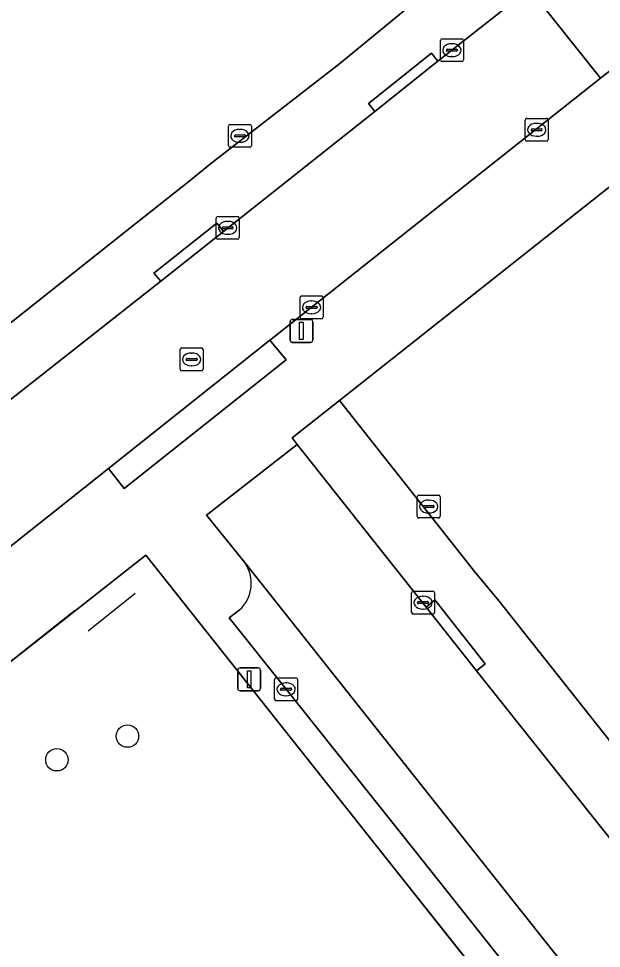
# Model space of a CAD drawing. Extents: x 164148 to 165261, y 382513 to 383432.
# Drawn here: x 165045.77 to 165071.18, y 382677.16 to 382717.7 of the extents above; entities that cross this region are included whole.
import ezdxf

# ---------------------------------------------------------------- set-up
doc = ezdxf.new("R2010")
doc.units = 0
for name, color, linetype in [('IMGEO_Boom', 7, 'Continuous'), ('IMGEO_Erf', 7, 'Continuous'), ('IMGEO_Hek', 7, 'Continuous'), ('IMGEO_Kolk', 7, 'Continuous'), ('IMGEO_Lichtmast', 7, 'Continuous'), ('IMGEO_Parkeervlak_open', 7, 'Continuous'), ('IMGEO_Rijbaan_lokaal_open', 7, 'Continuous'), ('IMGEO_Rioolput', 7, 'Continuous'), ('IMGEO_Voetpad_open', 7, 'Continuous')]:
    doc.layers.add(name, color=color, linetype=linetype)

msp = doc.modelspace()

# ---------------------------------------------------------------- linework, layer by layer
at = {"layer": 'IMGEO_Boom'}
for centre in [(165050.516, 382686.42), (165047.441, 382685.389)]:
    msp.add_circle(centre, 0.489, dxfattribs=at)
at = {"layer": 'IMGEO_Erf'}
for points in [[(165042.338, 382701.99), (165050.272, 382708.293), (165053.267, 382710.654), (165054.138, 382711.367), (165059.775, 382715.747), (165062.79, 382718.219)], [(165093.482, 382684.375), (165089.124, 382689.853), (165088.501, 382690.636), (165091.611, 382693.11), (165087.241, 382698.644), (165085.217, 382697.034), (165084.557, 382697.864), (165082.305, 382696.105), (165079.302, 382699.95), (165081.512, 382701.693), (165081.493, 382701.717), (165083.519, 382703.328), (165079.143, 382708.794), (165077.124, 382707.196), (165073.408, 382711.854), (165059.758, 382701.057), (165065.705, 382693.524), (165066.664, 382692.376), (165073.858, 382683.295), (165074.635, 382682.375), (165075.887, 382680.752), (165081.755, 382673.387)]]:
    msp.add_lwpolyline(points, dxfattribs=at)
at = {"layer": 'IMGEO_Hek'}
for points in [[(165051.325, 382694.304), (165050.169, 382693.397)], [(165073.66, 382666.181), (165051.325, 382694.304)], [(165050.857, 382692.633), (165048.808, 382690.999)], [(165048.206, 382691.883), (165045.092, 382689.41)]]:
    msp.add_lwpolyline(points, dxfattribs=at)
at = {"layer": 'IMGEO_Kolk'}
for p, q in [((165064.162, 382715.899), (165064.162, 382716.751)), ((165064.237, 382716.825), (165065.089, 382716.825)), ((165064.65, 382716.605), (165064.675, 382716.605)), ((165065.163, 382716.751), (165065.163, 382715.899)), ((165064.421, 382716.319), (165064.421, 382716.331)), ((165064.859, 382716.282), (165064.461, 382716.282)), ((165064.464, 382716.368), (165064.862, 382716.368)), ((165064.905, 382716.331), (165064.905, 382716.319)), ((165065.089, 382715.825), (165064.237, 382715.825)), ((165064.673, 382716.045), (165064.648, 382716.045)), ((165067.934, 382713.353), (165068.786, 382713.353)), ((165054.919, 382712.164), (165054.919, 382713.016)), ((165054.994, 382713.09), (165055.846, 382713.09)), ((165055.92, 382713.016), (165055.92, 382712.164)), ((165067.859, 382712.427), (165067.859, 382713.279)), ((165068.347, 382713.133), (165068.372, 382713.133)), ((165068.86, 382713.279), (165068.86, 382712.427)), ((165055.178, 382712.584), (165055.178, 382712.596)), ((165055.616, 382712.547), (165055.218, 382712.547)), ((165055.221, 382712.633), (165055.619, 382712.633)), ((165055.407, 382712.87), (165055.432, 382712.87)), ((165055.662, 382712.596), (165055.662, 382712.584)), ((165068.118, 382712.847), (165068.118, 382712.859)), ((165068.556, 382712.81), (165068.158, 382712.81)), ((165068.161, 382712.896), (165068.559, 382712.896)), ((165068.37, 382712.573), (165068.345, 382712.573)), ((165068.602, 382712.859), (165068.602, 382712.847)), ((165055.43, 382712.31), (165055.405, 382712.31)), ((165068.786, 382712.353), (165067.934, 382712.353)), ((165055.846, 382712.09), (165054.994, 382712.09)), ((165054.389, 382708.153), (165054.389, 382709.005)), ((165054.464, 382709.079), (165055.316, 382709.079)), ((165055.39, 382709.005), (165055.39, 382708.153)), ((165054.648, 382708.573), (165054.648, 382708.585)), ((165055.086, 382708.536), (165054.688, 382708.536)), ((165054.691, 382708.622), (165055.089, 382708.622)), ((165054.877, 382708.859), (165054.902, 382708.859)), ((165055.132, 382708.585), (165055.132, 382708.573)), ((165054.9, 382708.299), (165054.875, 382708.299)), ((165055.316, 382708.079), (165054.464, 382708.079)), ((165058.043, 382704.685), (165058.043, 382705.537)), ((165058.118, 382705.611), (165058.97, 382705.611)), ((165058.531, 382705.391), (165058.556, 382705.391)), ((165059.044, 382705.537), (165059.044, 382704.685)), ((165058.302, 382705.105), (165058.302, 382705.117)), ((165058.74, 382705.068), (165058.342, 382705.068)), ((165058.345, 382705.154), (165058.743, 382705.154)), ((165058.786, 382705.117), (165058.786, 382705.105)), ((165058.97, 382704.611), (165058.118, 382704.611)), ((165058.554, 382704.831), (165058.529, 382704.831)), ((165063.152, 382696.003), (165063.152, 382696.855)), ((165063.227, 382696.929), (165064.079, 382696.929)), ((165064.153, 382696.855), (165064.153, 382696.003)), ((165063.411, 382696.423), (165063.411, 382696.435)), ((165063.849, 382696.386), (165063.451, 382696.386)), ((165063.454, 382696.472), (165063.852, 382696.472)), ((165063.64, 382696.709), (165063.665, 382696.709)), ((165063.895, 382696.435), (165063.895, 382696.423)), ((165064.079, 382695.929), (165063.227, 382695.929)), ((165063.663, 382696.149), (165063.638, 382696.149)), ((165062.98, 382692.74), (165063.832, 382692.74)), ((165062.905, 382691.814), (165062.905, 382692.666)), ((165063.207, 382692.283), (165063.605, 382692.283)), ((165063.393, 382692.52), (165063.418, 382692.52)), ((165063.906, 382692.666), (165063.906, 382691.814)), ((165063.164, 382692.234), (165063.164, 382692.246)), ((165063.602, 382692.197), (165063.204, 382692.197)), ((165063.416, 382691.96), (165063.391, 382691.96)), ((165063.648, 382692.246), (165063.648, 382692.234)), ((165063.832, 382691.74), (165062.98, 382691.74)), ((165056.933, 382688.036), (165056.933, 382688.888)), ((165057.008, 382688.962), (165057.86, 382688.962)), ((165057.421, 382688.742), (165057.446, 382688.742)), ((165057.934, 382688.888), (165057.934, 382688.036)), ((165057.192, 382688.456), (165057.192, 382688.468)), ((165057.63, 382688.419), (165057.232, 382688.419)), ((165057.235, 382688.505), (165057.633, 382688.505)), ((165057.676, 382688.468), (165057.676, 382688.456)), ((165057.86, 382687.962), (165057.008, 382687.962)), ((165057.444, 382688.182), (165057.419, 382688.182))]:
    msp.add_line(p, q, dxfattribs=at)
for points in [[(165064.162, 382715.899), (165064.162, 382716.751)], [(165064.237, 382716.825), (165065.089, 382716.825)], [(165065.163, 382716.751), (165065.163, 382715.899)], [(165065.089, 382715.825), (165064.237, 382715.825)], [(165067.934, 382713.353), (165068.786, 382713.353)], [(165054.919, 382712.164), (165054.919, 382713.016)], [(165054.994, 382713.09), (165055.846, 382713.09)], [(165055.92, 382713.016), (165055.92, 382712.164)], [(165067.859, 382712.427), (165067.859, 382713.279)], [(165068.86, 382713.279), (165068.86, 382712.427)], [(165068.786, 382712.353), (165067.934, 382712.353)], [(165055.846, 382712.09), (165054.994, 382712.09)], [(165054.389, 382708.153), (165054.389, 382709.005)], [(165054.464, 382709.079), (165055.316, 382709.079)], [(165055.39, 382709.005), (165055.39, 382708.153)], [(165055.316, 382708.079), (165054.464, 382708.079)], [(165058.043, 382704.685), (165058.043, 382705.537)], [(165058.118, 382705.611), (165058.97, 382705.611)], [(165059.044, 382705.537), (165059.044, 382704.685)], [(165058.97, 382704.611), (165058.118, 382704.611)], [(165063.152, 382696.003), (165063.152, 382696.855)], [(165063.227, 382696.929), (165064.079, 382696.929)], [(165064.153, 382696.855), (165064.153, 382696.003)], [(165064.079, 382695.929), (165063.227, 382695.929)], [(165062.98, 382692.74), (165063.832, 382692.74)], [(165062.905, 382691.814), (165062.905, 382692.666)], [(165063.906, 382692.666), (165063.906, 382691.814)], [(165063.832, 382691.74), (165062.98, 382691.74)], [(165056.933, 382688.036), (165056.933, 382688.888)], [(165057.008, 382688.962), (165057.86, 382688.962)], [(165057.934, 382688.888), (165057.934, 382688.036)], [(165057.86, 382687.962), (165057.008, 382687.962)]]:
    msp.add_lwpolyline(points, dxfattribs=at)
for centre, radius, start, end in [((165064.239, 382716.749), 0.0765, 91.552, 178.448), ((165064.239, 382716.749), 0.0765, 91.552, 178.448), ((165065.087, 382716.749), 0.0765, 1.552, 88.448), ((165065.087, 382716.749), 0.0765, 1.552, 88.448), ((165064.461, 382716.328), 0.0403, 85.8775, 175.7526), ((165064.458, 382716.318), 0.0366, 178.938, 274.7102), ((165064.862, 382716.325), 0.043, 264.8664, 352.4533), ((165064.866, 382716.33), 0.0386, 1.7309, 96.639), ((165064.239, 382715.901), 0.0765, 181.552, 268.448), ((165064.239, 382715.901), 0.0765, 181.552, 268.448), ((165065.087, 382715.901), 0.0765, 271.552, 358.448), ((165065.087, 382715.901), 0.0765, 271.552, 358.448), ((165067.936, 382713.277), 0.0765, 91.552, 178.448), ((165067.936, 382713.277), 0.0765, 91.552, 178.448), ((165068.784, 382713.277), 0.0765, 1.552, 88.448), ((165068.784, 382713.277), 0.0765, 1.552, 88.448), ((165054.996, 382713.014), 0.0765, 91.552, 178.448), ((165054.996, 382713.014), 0.0765, 91.552, 178.448), ((165055.844, 382713.014), 0.0765, 1.552, 88.448), ((165055.844, 382713.014), 0.0765, 1.552, 88.448), ((165055.218, 382712.593), 0.0403, 85.8775, 175.7526), ((165055.215, 382712.583), 0.0366, 178.938, 274.7102), ((165055.619, 382712.59), 0.043, 264.8664, 352.4533), ((165055.623, 382712.595), 0.0386, 1.7309, 96.639), ((165068.158, 382712.856), 0.0403, 85.8775, 175.7526), ((165068.155, 382712.846), 0.0366, 178.938, 274.7102), ((165068.559, 382712.853), 0.043, 264.8664, 352.4533), ((165068.563, 382712.858), 0.0386, 1.7309, 96.639), ((165054.996, 382712.166), 0.0765, 181.552, 268.448), ((165054.996, 382712.166), 0.0765, 181.552, 268.448), ((165055.844, 382712.166), 0.0765, 271.552, 358.448), ((165055.844, 382712.166), 0.0765, 271.552, 358.448), ((165067.936, 382712.429), 0.0765, 181.552, 268.448), ((165067.936, 382712.429), 0.0765, 181.552, 268.448), ((165068.784, 382712.429), 0.0765, 271.552, 358.448), ((165068.784, 382712.429), 0.0765, 271.552, 358.448), ((165054.466, 382709.003), 0.0765, 91.552, 178.448), ((165054.466, 382709.003), 0.0765, 91.552, 178.448), ((165055.314, 382709.003), 0.0765, 1.552, 88.448), ((165055.314, 382709.003), 0.0765, 1.552, 88.448), ((165054.688, 382708.582), 0.0403, 85.8775, 175.7526), ((165054.685, 382708.572), 0.0366, 178.938, 274.7102), ((165055.089, 382708.579), 0.043, 264.8664, 352.4533), ((165055.093, 382708.584), 0.0386, 1.7309, 96.639), ((165054.466, 382708.155), 0.0765, 181.552, 268.448), ((165054.466, 382708.155), 0.0765, 181.552, 268.448), ((165055.314, 382708.155), 0.0765, 271.552, 358.448), ((165055.314, 382708.155), 0.0765, 271.552, 358.448), ((165058.12, 382705.535), 0.0765, 91.552, 178.448), ((165058.12, 382705.535), 0.0765, 91.552, 178.448), ((165058.968, 382705.535), 0.0765, 1.552, 88.448), ((165058.968, 382705.535), 0.0765, 1.552, 88.448), ((165058.342, 382705.114), 0.0403, 85.8775, 175.7526), ((165058.339, 382705.104), 0.0366, 178.938, 274.7102), ((165058.743, 382705.111), 0.043, 264.8664, 352.4533), ((165058.747, 382705.116), 0.0386, 1.7309, 96.639), ((165058.12, 382704.687), 0.0765, 181.552, 268.448), ((165058.12, 382704.687), 0.0765, 181.552, 268.448), ((165058.968, 382704.687), 0.0765, 271.552, 358.448), ((165058.968, 382704.687), 0.0765, 271.552, 358.448), ((165063.229, 382696.853), 0.0765, 91.552, 178.448), ((165063.229, 382696.853), 0.0765, 91.552, 178.448), ((165064.077, 382696.853), 0.0765, 1.552, 88.448), ((165064.077, 382696.853), 0.0765, 1.552, 88.448), ((165063.451, 382696.432), 0.0403, 85.8775, 175.7526), ((165063.448, 382696.422), 0.0366, 178.938, 274.7102), ((165063.852, 382696.429), 0.043, 264.8664, 352.4533), ((165063.856, 382696.434), 0.0386, 1.7309, 96.639), ((165063.229, 382696.005), 0.0765, 181.552, 268.448), ((165063.229, 382696.005), 0.0765, 181.552, 268.448), ((165064.077, 382696.005), 0.0765, 271.552, 358.448), ((165064.077, 382696.005), 0.0765, 271.552, 358.448), ((165062.982, 382692.664), 0.0765, 91.552, 178.448), ((165062.982, 382692.664), 0.0765, 91.552, 178.448), ((165063.83, 382692.664), 0.0765, 1.552, 88.448), ((165063.83, 382692.664), 0.0765, 1.552, 88.448), ((165063.204, 382692.243), 0.0403, 85.8775, 175.7526), ((165063.609, 382692.245), 0.0386, 1.7309, 96.639), ((165063.201, 382692.233), 0.0366, 178.938, 274.7102), ((165063.605, 382692.24), 0.043, 264.8664, 352.4533), ((165062.982, 382691.816), 0.0765, 181.552, 268.448), ((165062.982, 382691.816), 0.0765, 181.552, 268.448), ((165063.83, 382691.816), 0.0765, 271.552, 358.448), ((165063.83, 382691.816), 0.0765, 271.552, 358.448), ((165057.01, 382688.886), 0.0765, 91.552, 178.448), ((165057.01, 382688.886), 0.0765, 91.552, 178.448), ((165057.858, 382688.886), 0.0765, 1.552, 88.448), ((165057.858, 382688.886), 0.0765, 1.552, 88.448), ((165057.232, 382688.465), 0.0403, 85.8775, 175.7526), ((165057.229, 382688.455), 0.0366, 178.938, 274.7102), ((165057.633, 382688.462), 0.043, 264.8664, 352.4533), ((165057.637, 382688.467), 0.0386, 1.7309, 96.639), ((165057.01, 382688.038), 0.0765, 181.552, 268.448), ((165057.01, 382688.038), 0.0765, 181.552, 268.448), ((165057.858, 382688.038), 0.0765, 271.552, 358.448), ((165057.858, 382688.038), 0.0765, 271.552, 358.448)]:
    msp.add_arc(centre, radius, start, end, dxfattribs=at)
for centre, major_axis, ratio, start_param, end_param in [((165064.649, 382716.325), (-0.387, 0.002), 0.722429, 4.712389, 7.853982), ((165064.674, 382716.325), (-0.39, 0.002), 0.717154, 1.570796, 4.712389), ((165068.346, 382712.853), (-0.387, 0.002), 0.722429, 4.712389, 7.853982), ((165068.371, 382712.853), (-0.39, 0.002), 0.717154, 1.570796, 4.712389), ((165055.406, 382712.59), (-0.387, 0.002), 0.722429, 4.712389, 7.853982), ((165055.431, 382712.59), (-0.39, 0.002), 0.717154, 1.570796, 4.712389), ((165054.876, 382708.579), (-0.387, 0.002), 0.722429, 4.712389, 7.853982), ((165054.901, 382708.579), (-0.39, 0.002), 0.717154, 1.570796, 4.712389), ((165058.53, 382705.111), (-0.387, 0.002), 0.722429, 4.712389, 7.853982), ((165058.555, 382705.111), (-0.39, 0.002), 0.717154, 1.570796, 4.712389), ((165063.639, 382696.429), (-0.387, 0.002), 0.722429, 4.712389, 7.853982), ((165063.664, 382696.429), (-0.39, 0.002), 0.717154, 1.570796, 4.712389), ((165063.392, 382692.24), (-0.387, 0.002), 0.722429, 4.712389, 7.853982), ((165063.417, 382692.24), (-0.39, 0.002), 0.717154, 1.570796, 4.712389), ((165057.42, 382688.462), (-0.387, 0.002), 0.722429, 4.712389, 7.853982), ((165057.445, 382688.462), (-0.39, 0.002), 0.717154, 1.570796, 4.712389)]:
    msp.add_ellipse(centre, major_axis=major_axis, ratio=ratio, start_param=start_param, end_param=end_param, dxfattribs=at)
at = {"layer": 'IMGEO_Lichtmast'}
for p, q in [((165057.605, 382703.687), (165057.605, 382704.487)), ((165057.605, 382704.487), (165057.605, 382703.687)), ((165057.705, 382704.587), (165058.495, 382704.587)), ((165058.495, 382704.587), (165057.705, 382704.587)), ((165058.595, 382704.487), (165058.595, 382703.687)), ((165058.595, 382703.687), (165058.595, 382704.487)), ((165058.495, 382703.587), (165057.705, 382703.587)), ((165057.705, 382703.587), (165058.495, 382703.587)), ((165055.327, 382688.496), (165055.327, 382689.296)), ((165055.327, 382689.296), (165055.327, 382688.496)), ((165055.427, 382689.396), (165056.217, 382689.396)), ((165056.217, 382689.396), (165055.427, 382689.396)), ((165056.317, 382689.296), (165056.317, 382688.496)), ((165056.317, 382688.496), (165056.317, 382689.296)), ((165056.217, 382688.396), (165055.427, 382688.396)), ((165055.427, 382688.396), (165056.217, 382688.396))]:
    msp.add_line(p, q, dxfattribs=at)
for points in [[(165058.025, 382704.462), (165058.175, 382704.462), (165058.175, 382703.712), (165058.025, 382703.712), (165058.025, 382704.462)], [(165055.747, 382689.271), (165055.897, 382689.271), (165055.897, 382688.521), (165055.747, 382688.521), (165055.747, 382689.271)]]:
    msp.add_lwpolyline(points, dxfattribs=at)
for centre, start, end in [((165057.705, 382704.487), 90, 180), ((165057.705, 382704.487), 90, 180), ((165058.495, 382704.487), 0, 90), ((165058.495, 382704.487), 360, 90), ((165057.705, 382703.687), 180, 270), ((165057.705, 382703.687), 180, 270), ((165058.495, 382703.687), 270, 0), ((165058.495, 382703.687), 270, 0), ((165055.427, 382689.296), 90, 180), ((165055.427, 382689.296), 90, 180), ((165056.217, 382689.296), 0, 90), ((165056.217, 382689.296), 360, 90), ((165055.427, 382688.496), 180, 270), ((165055.427, 382688.496), 180, 270), ((165056.217, 382688.496), 270, 0), ((165056.217, 382688.496), 270, 0)]:
    msp.add_arc(centre, 0.1, start, end, dxfattribs=at)
at = {"layer": 'IMGEO_Parkeervlak_open'}
for points in [[(165087.603, 382653.674), (165055.619, 382693.999)], [(165055.392, 382691.914), (165054.956, 382691.576), (165057.434, 382688.462), (165063.011, 382681.455), (165073.454, 382668.304), (165085.135, 382653.565), (165085.456, 382653.833)]]:
    msp.add_lwpolyline(points, dxfattribs=at)
msp.add_arc((165054.348, 382693.083), 1.567, 311.7793, 35.7937, dxfattribs=at)
at = {"layer": 'IMGEO_Rijbaan_lokaal_open'}
for points in [[(165070.326, 382720.823), (165068.964, 382719.723), (165068.052, 382719.004), (165071.148, 382715.105), (165072.302, 382716.019)], [(165045.032, 382694.379), (165049.696, 382698.089), (165056.732, 382703.684), (165056.914, 382703.829), (165071.148, 382715.105), (165068.052, 382719.004), (165064.046, 382715.846), (165061.298, 382713.647), (165054.7, 382708.416), (165051.974, 382706.255), (165044.423, 382700.329), (165041.732, 382698.161)]]:
    msp.add_lwpolyline(points, dxfattribs=at)
msp.add_lwpolyline([(165073.847, 382679.063), (165071.991, 382681.417), (165065.738, 382689.266), (165063.541, 382692.045), (165057.914, 382699.133), (165053.969, 382696.057), (165055.619, 382693.999), (165087.603, 382653.674), (165093.694, 382646.012), (165097.599, 382649.163), (165095.387, 382651.966), (165090.017, 382658.707), (165087.792, 382661.503), (165081.899, 382668.905), (165079.715, 382671.663)], close=True, dxfattribs=at)
at = {"layer": 'IMGEO_Rioolput'}
for p, q in [((165052.813, 382702.416), (165052.813, 382703.268)), ((165052.888, 382703.342), (165053.74, 382703.342)), ((165053.814, 382703.268), (165053.814, 382702.416)), ((165053.072, 382702.836), (165053.072, 382702.848)), ((165053.115, 382702.885), (165053.513, 382702.885)), ((165053.301, 382703.122), (165053.326, 382703.122)), ((165053.556, 382702.848), (165053.556, 382702.836)), ((165053.51, 382702.799), (165053.112, 382702.799)), ((165053.324, 382702.562), (165053.299, 382702.562)), ((165053.74, 382702.342), (165052.888, 382702.342))]:
    msp.add_line(p, q, dxfattribs=at)
for points in [[(165052.813, 382702.416), (165052.813, 382703.268)], [(165052.888, 382703.342), (165053.74, 382703.342)], [(165053.814, 382703.268), (165053.814, 382702.416)], [(165053.74, 382702.342), (165052.888, 382702.342)]]:
    msp.add_lwpolyline(points, dxfattribs=at)
for centre, radius, start, end in [((165052.89, 382703.266), 0.0765, 91.552, 178.448), ((165052.89, 382703.266), 0.0765, 91.552, 178.448), ((165053.738, 382703.266), 0.0765, 1.552, 88.448), ((165053.738, 382703.266), 0.0765, 1.552, 88.448), ((165053.112, 382702.845), 0.0403, 85.8775, 175.7526), ((165053.109, 382702.835), 0.0366, 178.938, 274.7102), ((165053.513, 382702.842), 0.043, 264.8664, 352.4533), ((165053.517, 382702.847), 0.0386, 1.7309, 96.639), ((165052.89, 382702.418), 0.0765, 181.552, 268.448), ((165052.89, 382702.418), 0.0765, 181.552, 268.448), ((165053.738, 382702.418), 0.0765, 271.552, 358.448), ((165053.738, 382702.418), 0.0765, 271.552, 358.448)]:
    msp.add_arc(centre, radius, start, end, dxfattribs=at)
for centre, major_axis, ratio, start_param, end_param in [((165053.3, 382702.842), (-0.387, 0.002), 0.722429, 4.712389, 7.853982), ((165053.325, 382702.842), (-0.39, 0.002), 0.717154, 1.570796, 4.712389)]:
    msp.add_ellipse(centre, major_axis=major_axis, ratio=ratio, start_param=start_param, end_param=end_param, dxfattribs=at)
at = {"layer": 'IMGEO_Voetpad_open'}
for points in [[(165064.046, 382715.846), (165068.052, 382719.004), (165068.964, 382719.723), (165070.326, 382720.823)], [(165062.79, 382718.219), (165059.775, 382715.747), (165054.138, 382711.367), (165053.267, 382710.654), (165050.272, 382708.293), (165042.338, 382701.99)], [(165041.431, 382698.493), (165044.187, 382700.735), (165044.423, 382700.329), (165051.974, 382706.255), (165051.666, 382706.61), (165054.411, 382708.781), (165054.7, 382708.416), (165061.298, 382713.647), (165061.026, 382714.007), (165063.78, 382716.196), (165064.046, 382715.846)], [(165055.619, 382693.999), (165053.969, 382696.057), (165057.914, 382699.133), (165057.695, 382699.417), (165059.758, 382701.057), (165073.408, 382711.854), (165075.534, 382713.536), (165072.302, 382716.019), (165071.148, 382715.105), (165056.914, 382703.829), (165056.732, 382703.684), (165057.434, 382702.829), (165050.368, 382697.208), (165049.696, 382698.089), (165045.032, 382694.379)], [(165081.755, 382673.387), (165075.887, 382680.752), (165074.635, 382682.375), (165073.858, 382683.295), (165066.664, 382692.376), (165065.705, 382693.524), (165059.758, 382701.057), (165057.695, 382699.417), (165057.914, 382699.133), (165063.541, 382692.045), (165063.912, 382692.354), (165066.109, 382689.575), (165065.738, 382689.266), (165071.991, 382681.417), (165072.34, 382681.712), (165074.196, 382679.358), (165073.847, 382679.063), (165079.715, 382671.663)], [(165085.456, 382653.833), (165085.135, 382653.565), (165073.454, 382668.304), (165063.011, 382681.455), (165057.434, 382688.462), (165054.956, 382691.576), (165055.392, 382691.914)]]:
    msp.add_lwpolyline(points, dxfattribs=at)
for points in [[(165064.046, 382715.846), (165063.78, 382716.196), (165061.026, 382714.007), (165061.298, 382713.647)], [(165054.7, 382708.416), (165054.411, 382708.781), (165051.666, 382706.61), (165051.974, 382706.255)], [(165057.434, 382702.829), (165056.732, 382703.684), (165049.696, 382698.089), (165050.368, 382697.208)], [(165051.325, 382694.304), (165091.598, 382643.516), (165083.483, 382637.045), (165041.12, 382643.465), (165038.781, 382647.4), (165041.729, 382667.071), (165045.092, 382689.41)], [(165051.325, 382694.304), (165045.092, 382689.41), (165041.729, 382667.071), (165038.781, 382647.4), (165041.12, 382643.465), (165083.483, 382637.045), (165091.598, 382643.516)], [(165063.541, 382692.045), (165065.738, 382689.266), (165066.109, 382689.575), (165063.912, 382692.354)]]:
    msp.add_lwpolyline(points, close=True, dxfattribs=at)
msp.add_arc((165054.348, 382693.083), 1.567, 311.7793, 35.7937, dxfattribs=at)

doc.saveas('drawing.dxf')
